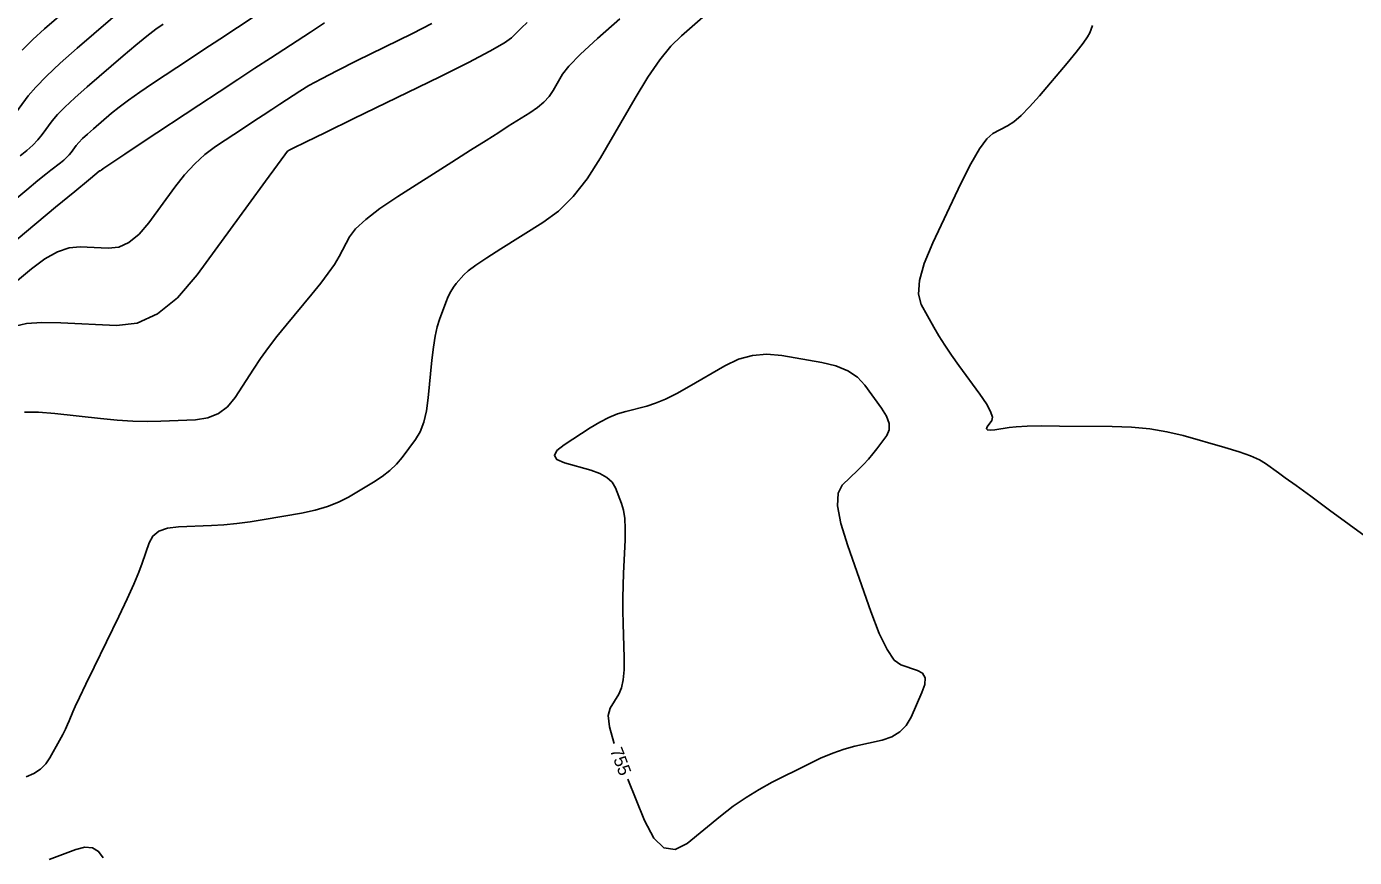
# Model space of a CAD drawing. Extents: x 2082232 to 2083549, y 592624 to 593832.
# Drawn here: x 2082552.2 to 2082625.4, y 592892.1 to 592937.8 of the extents above; entities that cross this region are included whole.
import ezdxf

# ---------------------------------------------------------------- set-up
doc = ezdxf.new("R2010")
doc.units = 0
doc.layers.add('DT_X_Contour_Major', color=7, linetype='Continuous')
doc.layers.add('DT_X_Contour_Minor', color=7, linetype='Continuous')

msp = doc.modelspace()

# ---------------------------------------------------------------- linework, layer by layer
at = {"layer": 'DT_X_Contour_Major'}
for points in [[(2082551.45, 592928.189), (2082552.227, 592928.832), (2082552.837, 592929.334), (2082553.281, 592929.695), (2082553.558, 592929.913), (2082554.074, 592930.307), (2082554.256, 592930.454), (2082554.417, 592930.6), (2082554.555, 592930.744), (2082554.672, 592930.888), (2082554.952, 592931.269), (2082555.091, 592931.434), (2082555.296, 592931.643), (2082555.567, 592931.895), (2082555.904, 592932.192), (2082556.892, 592933.04), (2082557.311, 592933.381), (2082557.828, 592933.768), (2082558.443, 592934.202), (2082559.154, 592934.681), (2082561.183, 592936.021), (2082561.983, 592936.549), (2082562.864, 592937.128), (2082563.825, 592937.757), (2082564.867, 592938.438)], [(2082552.187, 592896.5), (2082552.613, 592896.694), (2082552.974, 592896.934), (2082553.269, 592897.22), (2082553.499, 592897.553), (2082554.024, 592898.503), (2082554.205, 592898.838), (2082554.356, 592899.13), (2082554.476, 592899.379), (2082554.566, 592899.586), (2082554.764, 592900.08), (2082554.893, 592900.373), (2082555.13, 592900.881), (2082555.476, 592901.605), (2082555.93, 592902.544), (2082557.288, 592905.336), (2082557.751, 592906.305), (2082558.121, 592907.116), (2082558.4, 592907.771), (2082558.586, 592908.269), (2082558.959, 592909.387), (2082559.166, 592909.758), (2082559.507, 592910.029), (2082559.982, 592910.203), (2082560.59, 592910.278), (2082562.391, 592910.347), (2082563.078, 592910.387), (2082563.791, 592910.454), (2082564.529, 592910.548), (2082565.293, 592910.669), (2082567.362, 592911.029), (2082568.105, 592911.186), (2082568.784, 592911.384), (2082569.397, 592911.625), (2082569.945, 592911.909), (2082571.319, 592912.722), (2082571.805, 592913.035), (2082572.231, 592913.367), (2082572.597, 592913.715), (2082572.903, 592914.081), (2082573.639, 592915.081), (2082573.89, 592915.506), (2082574.091, 592916.03), (2082574.242, 592916.654), (2082574.342, 592917.378), (2082574.544, 592919.44), (2082574.627, 592920.161), (2082574.723, 592920.775), (2082574.833, 592921.284), (2082574.958, 592921.687), (2082575.308, 592922.619), (2082575.442, 592922.947), (2082575.582, 592923.231), (2082575.727, 592923.471), (2082575.879, 592923.668), (2082576.292, 592924.135), (2082576.535, 592924.356), (2082576.958, 592924.669), (2082577.559, 592925.075), (2082578.339, 592925.573), (2082580.656, 592927.023), (2082581.506, 592927.653), (2082582.318, 592928.457), (2082583.091, 592929.434), (2082583.826, 592930.583), (2082585.736, 592933.88), (2082586.432, 592935.022), (2082587.088, 592935.974), (2082587.703, 592936.736), (2082588.279, 592937.308), (2082589.761, 592938.581)], [(2082599.591, 592915.303), (2082599.724, 592915.603), (2082599.721, 592915.953), (2082599.581, 592916.354), (2082599.303, 592916.804), (2082598.381, 592918.072), (2082597.974, 592918.506), (2082597.446, 592918.858), (2082596.796, 592919.128), (2082596.025, 592919.315), (2082593.807, 592919.703), (2082592.988, 592919.777), (2082592.193, 592919.708), (2082591.422, 592919.495), (2082590.676, 592919.138), (2082588.719, 592917.995), (2082588.023, 592917.607), (2082587.401, 592917.298), (2082586.852, 592917.069), (2082586.379, 592916.919), (2082585.215, 592916.627), (2082584.765, 592916.488), (2082584.29, 592916.29), (2082583.789, 592916.032), (2082583.262, 592915.715), (2082581.823, 592914.791), (2082581.419, 592914.469), (2082581.287, 592914.195), (2082581.427, 592913.969), (2082581.838, 592913.791), (2082583.298, 592913.381), (2082583.793, 592913.206), (2082584.183, 592912.988), (2082584.468, 592912.726), (2082584.648, 592912.422), (2082584.988, 592911.554), (2082585.095, 592911.184), (2082585.163, 592910.726), (2082585.191, 592910.178), (2082585.18, 592909.542), (2082585.096, 592907.727), (2082585.071, 592907.043), (2082585.06, 592906.351), (2082585.062, 592905.652), (2082585.078, 592904.946), (2082585.138, 592903.053), (2082585.135, 592902.396), (2082585.083, 592901.844), (2082584.98, 592901.397), (2082584.827, 592901.056), (2082584.352, 592900.285), (2082584.257, 592899.882), (2082584.326, 592899.251), (2082584.561, 592898.393), (2082584.583, 592898.333)], [(2082585.336, 592896.373), (2082586.247, 592894.109), (2082586.755, 592893.13), (2082587.316, 592892.592), (2082587.93, 592892.495), (2082588.596, 592892.838), (2082590.442, 592894.342), (2082591.139, 592894.882), (2082591.846, 592895.373), (2082592.563, 592895.815), (2082593.29, 592896.208), (2082595.241, 592897.191), (2082595.952, 592897.53), (2082596.622, 592897.809), (2082597.25, 592898.028), (2082597.837, 592898.187), (2082599.347, 592898.531), (2082599.871, 592898.707), (2082600.309, 592898.976), (2082600.663, 592899.339), (2082600.932, 592899.796), (2082601.535, 592901.139), (2082601.689, 592901.594), (2082601.701, 592901.95), (2082601.569, 592902.208), (2082601.294, 592902.368), (2082600.37, 592902.663), (2082600.007, 592902.93), (2082599.61, 592903.508), (2082599.181, 592904.399), (2082598.719, 592905.602), (2082597.442, 592909.225), (2082597.063, 592910.453), (2082596.886, 592911.418), (2082596.909, 592912.123), (2082597.133, 592912.565), (2082597.999, 592913.396), (2082598.309, 592913.703), (2082598.587, 592914.001), (2082598.835, 592914.29), (2082599.052, 592914.569), (2082599.591, 592915.303)]]:
    msp.add_lwpolyline(points, dxfattribs=at)
at = {"layer": 'DT_X_Contour_Minor'}
for points in [[(2082551.968, 592936.519), (2082552.552, 592937.099), (2082553.2, 592937.682), (2082555.015, 592939.24)], [(2082551.456, 592932.838), (2082552.308, 592933.993), (2082552.716, 592934.483), (2082553.302, 592935.085), (2082554.064, 592935.8), (2082555.005, 592936.627), (2082557.748, 592938.983)], [(2082550.461, 592922.796), (2082552.487, 592924.479), (2082553.225, 592925.027), (2082553.917, 592925.411), (2082554.565, 592925.629), (2082555.168, 592925.683), (2082556.716, 592925.606), (2082557.29, 592925.672), (2082557.854, 592925.929), (2082558.407, 592926.376), (2082558.948, 592927.014), (2082560.378, 592928.969), (2082560.919, 592929.658), (2082561.472, 592930.26), (2082562.037, 592930.775), (2082562.612, 592931.203), (2082564.163, 592932.227), (2082564.723, 592932.597), (2082565.242, 592932.938), (2082565.719, 592933.251), (2082566.154, 592933.536), (2082567.258, 592934.257), (2082567.765, 592934.564), (2082568.456, 592934.944), (2082569.332, 592935.397), (2082570.392, 592935.923), (2082573.467, 592937.423), (2082574.542, 592937.981)], [(2082550.598, 592925.195), (2082553.81, 592927.863), (2082554.866, 592928.739), (2082555.622, 592929.364), (2082556.079, 592929.739), (2082556.238, 592929.864), (2082556.261, 592929.862), (2082556.27, 592929.863), (2082556.279, 592929.867), (2082556.287, 592929.874), (2082556.295, 592929.884), (2082556.317, 592929.914), (2082556.468, 592930.019), (2082556.906, 592930.311), (2082557.629, 592930.791), (2082558.638, 592931.458), (2082561.71, 592933.488), (2082562.821, 592934.221), (2082563.849, 592934.898), (2082564.794, 592935.518), (2082565.656, 592936.082), (2082567.845, 592937.511), (2082568.629, 592938.012)], [(2082551.584, 592921.316), (2082552.213, 592921.458), (2082553.051, 592921.52), (2082554.098, 592921.503), (2082557.17, 592921.35), (2082558.311, 592921.481), (2082559.43, 592921.991), (2082560.527, 592922.879), (2082561.602, 592924.145), (2082564.438, 592928.024), (2082565.37, 592929.297), (2082566.039, 592930.209), (2082566.445, 592930.759), (2082566.587, 592930.947), (2082566.615, 592930.966), (2082566.626, 592930.972), (2082566.635, 592930.979), (2082566.644, 592930.984), (2082566.652, 592930.99), (2082566.672, 592931.003), (2082566.9, 592931.115), (2082567.571, 592931.443), (2082568.683, 592931.987), (2082570.238, 592932.745), (2082574.972, 592935.055), (2082576.551, 592935.838), (2082577.738, 592936.456), (2082578.531, 592936.909), (2082578.932, 592937.195), (2082579.478, 592937.739), (2082579.793, 592938.037)], [(2082551.859, 592930.691), (2082552.227, 592930.988), (2082552.55, 592931.282), (2082552.829, 592931.573), (2082553.064, 592931.863), (2082553.63, 592932.631), (2082553.909, 592932.964), (2082554.322, 592933.384), (2082554.869, 592933.893), (2082555.549, 592934.49), (2082557.54, 592936.2), (2082558.238, 592936.791), (2082558.837, 592937.279), (2082559.339, 592937.666), (2082559.742, 592937.95)], [(2082552.091, 592916.588), (2082552.873, 592916.584), (2082553.763, 592916.512), (2082556.284, 592916.228), (2082557.2, 592916.139), (2082558.059, 592916.085), (2082558.861, 592916.064), (2082559.606, 592916.078), (2082561.515, 592916.162), (2082562.188, 592916.262), (2082562.777, 592916.501), (2082563.281, 592916.877), (2082563.7, 592917.391), (2082564.704, 592918.945), (2082565.1, 592919.535), (2082565.534, 592920.137), (2082566.006, 592920.752), (2082566.516, 592921.381), (2082567.928, 592923.074), (2082568.418, 592923.68), (2082568.831, 592924.229), (2082569.167, 592924.72), (2082569.425, 592925.154), (2082570.009, 592926.236), (2082570.339, 592926.679), (2082570.893, 592927.198), (2082571.67, 592927.792), (2082572.67, 592928.462), (2082575.635, 592930.348), (2082576.663, 592931.002), (2082577.525, 592931.549), (2082578.221, 592931.988), (2082578.749, 592932.321), (2082579.938, 592933.065), (2082580.352, 592933.351), (2082580.704, 592933.651), (2082580.993, 592933.967), (2082581.22, 592934.296), (2082581.74, 592935.194), (2082582.083, 592935.637), (2082582.721, 592936.291), (2082583.655, 592937.158), (2082584.885, 592938.235)], [(2082610.93, 592937.867), (2082610.78, 592937.46), (2082610.659, 592937.241), (2082610.41, 592936.893), (2082610.031, 592936.413), (2082609.524, 592935.803), (2082608, 592934.002), (2082607.462, 592933.391), (2082606.992, 592932.911), (2082606.588, 592932.561), (2082606.252, 592932.341), (2082605.444, 592931.929), (2082605.107, 592931.641), (2082604.701, 592931.085), (2082604.225, 592930.261), (2082603.681, 592929.169), (2082602.137, 592925.9), (2082601.663, 592924.77), (2082601.398, 592923.829), (2082601.342, 592923.077), (2082601.495, 592922.516), (2082602.184, 592921.271), (2082602.463, 592920.789), (2082602.786, 592920.275), (2082603.153, 592919.729), (2082603.563, 592919.152), (2082604.713, 592917.57), (2082605.079, 592917.035), (2082605.313, 592916.616), (2082605.415, 592916.312), (2082605.386, 592916.125), (2082605.132, 592915.779), (2082605.086, 592915.672), (2082605.138, 592915.608), (2082605.289, 592915.59), (2082605.538, 592915.615), (2082606.332, 592915.741), (2082606.729, 592915.782), (2082607.324, 592915.808), (2082608.117, 592915.821), (2082609.107, 592915.82), (2082612.013, 592915.798), (2082613.074, 592915.76), (2082614.078, 592915.663), (2082615.025, 592915.506), (2082615.914, 592915.29), (2082618.211, 592914.634), (2082618.998, 592914.395), (2082619.635, 592914.17), (2082620.124, 592913.957), (2082620.463, 592913.759), (2082621.171, 592913.247), (2082621.545, 592912.975), (2082622.139, 592912.542), (2082622.952, 592911.949), (2082623.985, 592911.195), (2082627.03, 592908.97)], [(2082556.424, 592892.051), (2082556.175, 592892.4), (2082555.841, 592892.591), (2082555.421, 592892.625), (2082554.917, 592892.501), (2082553.46, 592891.96)]]:
    msp.add_lwpolyline(points, dxfattribs=at)

# ---------------------------------------------------------------- texts
at = {"layer": 'DT_X_Contour_Major'}
msp.add_text('755', height=0.7, rotation=291.02325, dxfattribs=at).set_placement((2082584.335, 592897.961))

doc.saveas('drawing.dxf')
